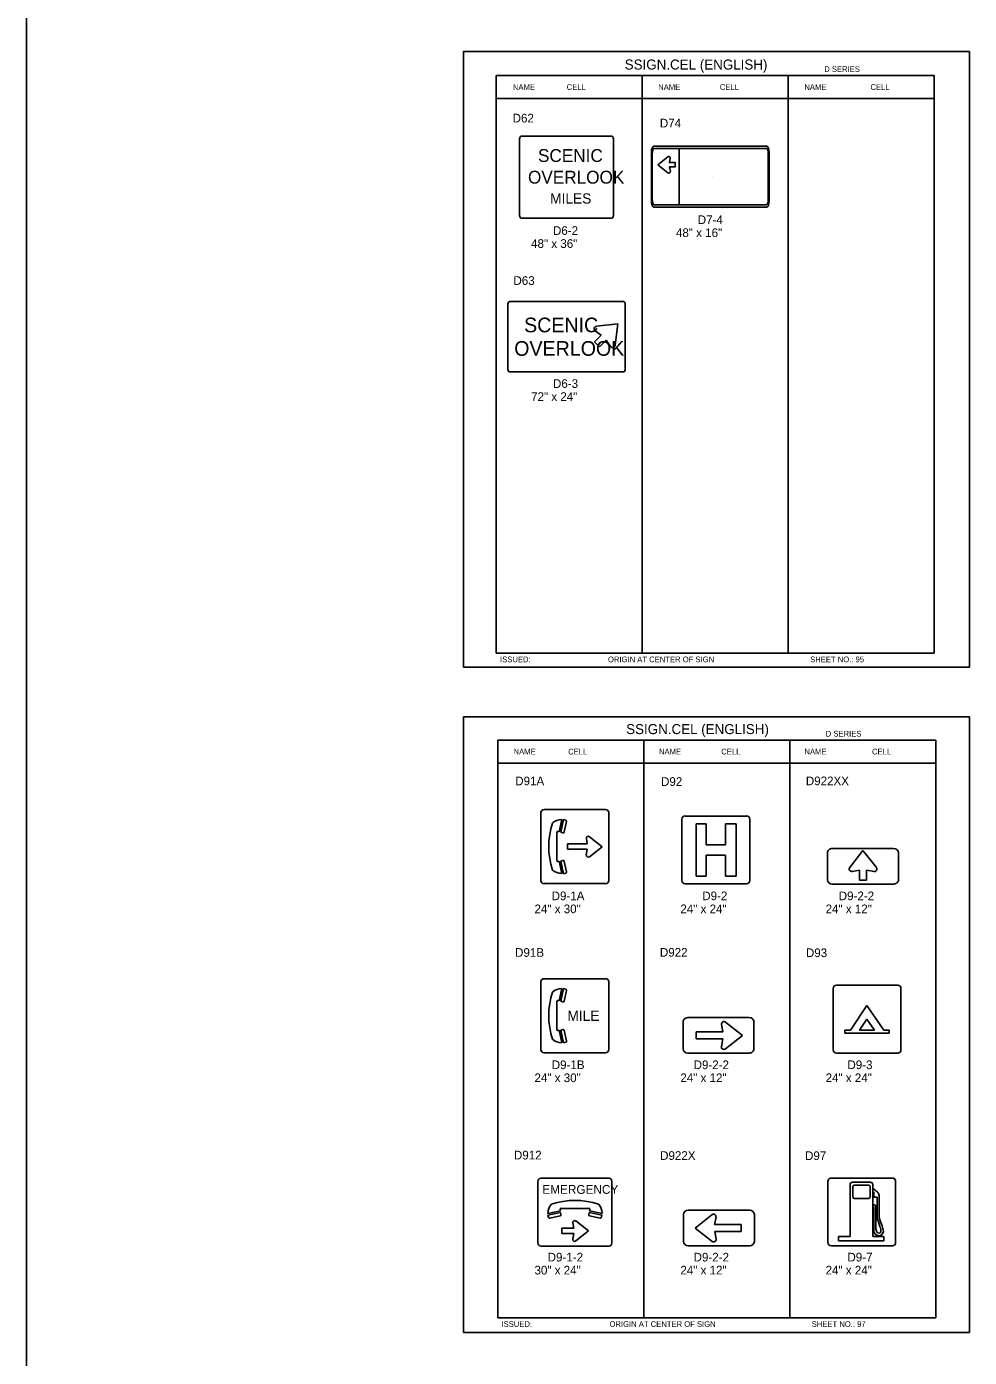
# Model space of a CAD drawing. Extents: x -5299 to 22597, y -19549 to -1808.
# Drawn here: x 10886 to 12192, y -7343 to -5500 of the extents above; entities that cross this region are included whole.
import ezdxf

# ---------------------------------------------------------------- set-up
doc = ezdxf.new("R2010")
doc.units = 0
for name, color, linetype in [('Level 1', 7, 'Continuous'), ('Level 2', 7, 'Continuous'), ('Level 3', 7, 'Continuous'), ('Level 61', 7, 'Continuous')]:
    doc.layers.add(name, color=color, linetype=linetype)

msp = doc.modelspace()

# ---------------------------------------------------------------- linework, layer by layer
at = {"layer": 'Level 1'}
for p, q in [((12143.4, -5568.2), (11536.4, -5568.2)), ((11536.4, -5568.2), (11536.4, -6368.2)), ((11738.7, -5568.2), (11738.7, -6368.2)), ((11941.1, -5568.2), (11941.1, -6368.2)), ((12143.4, -5568.2), (12143.4, -6368.2)), ((12143.4, -5599.9), (11536.4, -5599.9)), ((11751.6, -5741.9), (11751.6, -5674.6)), ((11754.3, -5666.2), (11911.7, -5666.2)), ((11755.1, -5669.3), (11910.9, -5669.3)), ((11790.1, -5669.3), (11790.1, -5747.2)), ((11914.4, -5674.6), (11914.4, -5741.9)), ((11752.6, -5739.4), (11752.6, -5677.1)), ((11913.4, -5677.1), (11913.4, -5739.4)), ((11633.9, -5709), (11633.9, -5709)), ((11836.1, -5708.2), (11836.1, -5708.2)), ((11910.9, -5747.2), (11755.1, -5747.2)), ((11751.6, -5750.3), (11751.8, -5750.3)), ((11911.7, -5750.3), (11754.3, -5750.3)), ((11675.3, -5915.5), (11704.8, -5912)), ((11704.8, -5912), (11701.3, -5941.8)), ((11633.9, -5929.9), (11633.9, -5929.9)), ((11672.7, -5937.1), (11682, -5927.8)), ((11682, -5927.8), (11673.5, -5921.8)), ((11679.6, -5944.1), (11672.7, -5937.1)), ((11688.9, -5934.8), (11679.6, -5944.1)), ((11694.9, -5943.4), (11688.9, -5934.8)), ((11536.4, -6368.2), (12143.4, -6368.2)), ((12145.5, -6488.6), (11538.5, -6488.6)), ((11538.5, -6488.6), (11538.5, -7288.6)), ((11740.8, -6488.6), (11740.8, -7288.6)), ((11943.1, -6488.6), (11943.1, -7288.6)), ((12145.5, -6488.6), (12145.5, -7288.6)), ((12145.5, -6520.3), (11538.5, -6520.3)), ((11598.5, -6683.4), (11598.5, -6588.7)), ((11603, -6584.8), (11687.9, -6584.8)), ((11692.4, -6588.7), (11692.4, -6683.4)), ((11798.3, -6593.6), (11883.2, -6593.6)), ((11623.7, -6615.5), (11622.1, -6615.2)), ((11627.3, -6598.4), (11623.7, -6615.5)), ((11625.8, -6616.1), (11629.5, -6598.5)), ((11629.5, -6598.5), (11632.7, -6599.4)), ((11633.9, -6601.2), (11630.8, -6615.7)), ((11793.8, -6683), (11793.8, -6598.1)), ((11813.5, -6676.8), (11813.5, -6604.3)), ((11813.5, -6604.3), (11827.2, -6604.3)), ((11827.2, -6633.7), (11827.2, -6604.3)), ((11854.3, -6633.7), (11854.3, -6604.3)), ((11854.3, -6604.3), (11868.8, -6604.3)), ((11868.8, -6676.8), (11868.8, -6604.3)), ((11887.7, -6598.1), (11887.7, -6683)), ((11620.3, -6616.6), (11620.3, -6655.5)), ((11628.9, -6616.9), (11625.8, -6616.1)), ((11635.2, -6639.7), (11635.2, -6632.3)), ((11635.2, -6632.3), (11662.7, -6632.3)), ((11662.7, -6632.3), (11661.4, -6624.7)), ((11665.7, -6622.3), (11683.2, -6636.1)), ((11827.2, -6633.7), (11854.3, -6633.7)), ((11662.7, -6639.7), (11635.2, -6639.7)), ((11645.4, -6636.1), (11645.4, -6636.1)), ((11645.4, -6636.1), (11645.4, -6636.1)), ((11661.3, -6647.5), (11662.7, -6639.7)), ((11683.2, -6636.1), (11665.5, -6650)), ((11827.2, -6647.7), (11854.3, -6647.7)), ((11827.2, -6676.8), (11827.2, -6647.7)), ((11840.8, -6640.6), (11840.8, -6640.6)), ((11854.3, -6676.8), (11854.3, -6647.7)), ((12026.2, -6664.7), (12044.6, -6641.4)), ((12044.6, -6641.4), (12063.2, -6664.9)), ((11622.1, -6656.6), (11623.7, -6656.2)), ((11623.7, -6656.2), (11627.3, -6673.3)), ((11628.9, -6655.3), (11625.9, -6656)), ((11625.9, -6656), (11629.6, -6673.6)), ((11633.9, -6670.9), (11630.8, -6656.4)), ((12039.6, -6668.6), (12029.4, -6670.4)), ((12039.6, -6682.5), (12039.6, -6668.6)), ((12044.5, -6663.5), (12044.5, -6663.5)), ((12059.9, -6670.6), (12049.5, -6668.7)), ((12049.5, -6668.7), (12049.5, -6682.5)), ((11687.9, -6687.3), (11603, -6687.3)), ((11629.6, -6673.6), (11632.7, -6672.7)), ((11883.2, -6687.5), (11798.3, -6687.5)), ((11813.5, -6676.8), (11827.2, -6676.8)), ((11854.3, -6676.8), (11868.8, -6676.8)), ((12049.5, -6682.5), (12039.6, -6682.5)), ((11598.5, -6917.5), (11598.5, -6822.8)), ((11603, -6818.9), (11687.9, -6818.9)), ((11627.3, -6832.5), (11623.7, -6849.7)), ((11625.8, -6850.2), (11629.5, -6832.7)), ((11629.5, -6832.7), (11632.7, -6833.5)), ((11633.9, -6835.3), (11630.8, -6849.8)), ((11692.4, -6822.8), (11692.4, -6917.5)), ((12003.3, -6917.3), (12003.3, -6832.4)), ((12007.8, -6827.9), (12092.7, -6827.9)), ((12097.2, -6832.4), (12097.2, -6917.3)), ((11620.3, -6850.7), (11620.3, -6889.6)), ((11623.7, -6849.7), (11622.1, -6849.3)), ((11628.9, -6851), (11625.8, -6850.2)), ((11645.4, -6870.2), (11645.4, -6870.2)), ((11645.4, -6870.2), (11645.4, -6870.2)), ((12027.2, -6890.3), (12050.1, -6856.1)), ((12050.1, -6856.1), (12073.7, -6890.3)), ((11622.1, -6890.7), (11623.7, -6890.3)), ((11623.7, -6890.3), (11627.3, -6907.5)), ((11628.9, -6889.4), (11625.9, -6890.2)), ((11625.9, -6890.2), (11629.6, -6907.7)), ((11633.9, -6905.1), (11630.8, -6890.6)), ((11850.3, -6892.5), (11848.5, -6882.2)), ((11854.2, -6879.1), (11877.5, -6897.4)), ((12019.6, -6894.1), (12019.6, -6890.3)), ((12019.6, -6890.3), (12027.2, -6890.3)), ((12039.8, -6890.3), (12050.1, -6875)), ((12039.8, -6890.3), (12060.6, -6890.3)), ((12050.1, -6875), (12060.6, -6890.3)), ((12050.2, -6874.8), (12050.2, -6874.8)), ((12073.7, -6890.3), (12080.9, -6890.3)), ((12080.9, -6894.1), (12080.9, -6890.3)), ((11629.6, -6907.7), (11632.7, -6906.9)), ((11813.6, -6902.3), (11813.6, -6892.5)), ((11813.6, -6892.5), (11850.3, -6892.5)), ((11850.2, -6902.3), (11813.6, -6902.3)), ((11844.5, -6897.4), (11844.5, -6897.4)), ((11844.5, -6897.4), (11844.5, -6897.4)), ((11844.5, -6897.4), (11844.5, -6897.4)), ((11848.4, -6912.7), (11850.2, -6902.3)), ((11877.5, -6897.4), (11854, -6916)), ((12019.6, -6894.1), (12080.9, -6894.1)), ((11687.9, -6921.4), (11603, -6921.4)), ((12092.7, -6921.8), (12007.8, -6921.8)), ((11594.2, -7184.6), (11594.2, -7099.7)), ((11598.1, -7095.2), (11692.8, -7095.2)), ((11696.7, -7099.7), (11696.7, -7184.6)), ((11995.9, -7184.4), (11995.9, -7099.5)), ((12000.4, -7095), (12085.3, -7095)), ((12026.7, -7175.7), (12026.7, -7104.3)), ((12030.2, -7100.8), (12054.8, -7100.8)), ((12030.6, -7121.2), (12030.6, -7106.3)), ((12032.9, -7104.9), (12052.3, -7104.9)), ((12054.4, -7121.2), (12054.4, -7106.3)), ((12058.3, -7175.7), (12058.3, -7104)), ((12058.3, -7108.8), (12064.6, -7114.3)), ((12089.8, -7099.5), (12089.8, -7184.4)), ((12032.9, -7123.4), (12051.3, -7123.4)), ((12059.7, -7114.4), (12058.3, -7113.3)), ((12059.7, -7121.6), (12059.7, -7114.4)), ((12064.1, -7121.6), (12059.7, -7121.6)), ((12064.1, -7121.6), (12064.1, -7148.8)), ((12066.9, -7119.1), (12066.9, -7148.5)), ((11625.5, -7142.6), (11607.9, -7146.2)), ((11607.9, -7146.2), (11608.7, -7149.3)), ((11625.3, -7140.4), (11608.1, -7144)), ((11610.6, -7150.5), (11625, -7147.5)), ((11624.9, -7138.8), (11625.3, -7140.4)), ((11626.2, -7145.6), (11625.5, -7142.6)), ((11664.9, -7137), (11626, -7137)), ((11645.4, -7142.2), (11645.4, -7142.2)), ((11645.4, -7142.2), (11645.4, -7142.2)), ((11664.6, -7145.6), (11665.4, -7142.5)), ((11665.4, -7142.5), (11682.9, -7146.2)), ((11680.3, -7150.5), (11665.8, -7147.5)), ((11665.9, -7140.4), (11666.3, -7138.8)), ((11683.1, -7144), (11665.9, -7140.4)), ((11682.9, -7146.2), (11682.1, -7149.3)), ((11835.2, -7145.8), (11811.9, -7164.2)), ((11839.1, -7159.2), (11841, -7149)), ((12042.9, -7142), (12042.9, -7142)), ((12058.3, -7131.9), (12060.4, -7131.9)), ((12058.3, -7134.5), (12059.1, -7134.5)), ((12059.7, -7135.2), (12059.7, -7167.5)), ((12062.3, -7134.3), (12062.3, -7164.1)), ((11627.4, -7171.8), (11627.4, -7164.5)), ((11627.4, -7164.5), (11644, -7164.5)), ((11644, -7164.5), (11642.6, -7156.8)), ((11664.4, -7168.2), (11646.7, -7182.1)), ((11646.9, -7154.4), (11664.4, -7168.2)), ((11811.9, -7164.2), (11835.5, -7182.7)), ((11875.9, -7159.2), (11839.1, -7159.2)), ((11845, -7164.1), (11845, -7164.1)), ((11845, -7164.1), (11845, -7164.1)), ((11845, -7164.1), (11845, -7164.1)), ((11875.9, -7169), (11875.9, -7159.2)), ((12065.9, -7155.5), (12068, -7162.2)), ((12068.5, -7154.4), (12071, -7161.1)), ((11643.9, -7171.8), (11627.4, -7171.8)), ((11642.5, -7179.6), (11643.9, -7171.8)), ((11841.1, -7179.4), (11839.3, -7169)), ((11839.3, -7169), (11875.9, -7169)), ((12010.5, -7175.7), (12026.7, -7175.7)), ((12010.5, -7181.7), (12010.5, -7175.7)), ((12010.5, -7181.7), (12073.6, -7181.7)), ((12058.3, -7175.7), (12073.6, -7175.7)), ((12073.6, -7181.7), (12073.6, -7175.7)), ((11692.8, -7189.1), (11598.1, -7189.1)), ((12085.3, -7188.9), (12000.4, -7188.9)), ((11538.5, -7288.6), (12145.5, -7288.6))]:
    msp.add_line(p, q, dxfattribs=at)
msp.add_lwpolyline([(11760.2, -5691.7), (11774.2, -5680.7), (11774.5, -5680.4), (11775.1, -5680.3), (11775.7, -5680.3), (11776.2, -5680.4), (11776.7, -5680.7), (11777.1, -5681), (11777.4, -5681.5), (11777.4, -5681.6), (11777.6, -5682.1), (11777.5, -5682.5), (11777.6, -5682.6), (11776.5, -5688.7), (11784.4, -5688.7), (11784.4, -5694.6), (11776.6, -5694.6), (11777.7, -5700.9), (11777.6, -5700.9), (11777.7, -5701.2), (11777.6, -5701.8), (11777.5, -5702.2), (11777.2, -5702.6), (11776.8, -5703), (11776.5, -5703.1), (11776.1, -5703.2), (11775.8, -5703.3), (11775.3, -5703.3), (11774.9, -5703.1), (11774.3, -5702.8), (11760.2, -5691.7)], dxfattribs=at)
for centre, radius, start, end in [((11675.7, -5919), 3.48, 94.8591, 235.5247), ((11697.8, -5941.4), 3.48, 213.2476, 357.1543), ((11798.3, -6598.1), 4.51, 90, 180), ((11883.2, -6598.1), 4.51, 0, 90), ((11712.2, -6635.9), 103, 161.5623, 198.4377), ((11627.3, -6617.6), 19.2, 89.893, 131.7445), ((11621.8, -6616.6), 1.52, 75.9699, 180), ((11629.3, -6615.4), 1.52, 255.9638, 348.4974), ((11632.4, -6600.9), 1.52, 348.1155, 78.1214), ((11664, -6624.3), 2.61, 49.8591, 190.5247), ((11663.9, -6648), 2.61, 168.2476, 312.1543), ((11627.3, -6654.1), 19.2, 228.2555, 270.107), ((11621.8, -6655.1), 1.52, 180, 284.0392), ((11629.3, -6656.7), 1.52, 11.5026, 104.0362), ((11632.4, -6671.2), 1.52, 281.8786, 11.8845), ((12029, -6666.9), 3.48, 139.8591, 280.5247), ((12060.5, -6667.1), 3.48, 258.2476, 42.1543), ((11798.3, -6683), 4.51, 180, 270), ((11883.2, -6683), 4.51, 270, 0), ((11627.3, -6851.7), 19.2, 89.893, 131.7445), ((11632.4, -6835), 1.52, 348.1155, 78.1214), ((12007.8, -6832.4), 4.51, 90, 180), ((12092.7, -6832.4), 4.51, 0, 90), ((11712.2, -6870), 103, 161.5623, 198.4377), ((11621.8, -6850.7), 1.52, 75.9699, 180), ((11629.3, -6849.5), 1.52, 255.9638, 348.4974), ((11621.8, -6889.2), 1.52, 180, 284.0392), ((11629.3, -6890.9), 1.52, 11.5026, 104.0362), ((11852, -6881.8), 3.48, 49.8591, 190.5247), ((11627.3, -6888.3), 19.2, 228.2555, 270.107), ((11632.4, -6905.4), 1.52, 281.8786, 11.8845), ((11851.8, -6913.3), 3.48, 168.2476, 312.1543), ((12007.8, -6917.3), 4.51, 180, 270), ((12092.7, -6917.3), 4.51, 270, 0), ((12000.4, -7099.5), 4.51, 90, 180), ((12029.8, -7103.9), 3.14, 81.6254, 186.5874), ((12032.5, -7106.7), 1.88, 78.286, 168.2569), ((12052.4, -7106.9), 2.07, 17.0861, 93.3769), ((12054.7, -7104.5), 3.68, 7.9024, 88.9277), ((12085.3, -7099.5), 4.51, 0, 90), ((11627.3, -7143.9), 19.2, 138.2555, 180.107), ((11645.6, -7228.9), 103, 71.5623, 108.4377), ((11663.9, -7143.9), 19.2, 359.893, 41.7445), ((12033, -7121), 2.38, 186.241, 266.6554), ((12051.5, -7120.4), 2.96, 265.7148, 343.5391), ((12059.5, -7119.8), 7.49, 5.5404, 47.2088), ((11627.3, -7145.5), 18.6, 182.1844, 183.3179), ((11610.2, -7149), 1.52, 191.8786, 281.8845), ((11626.4, -7138.4), 1.52, 90, 194.0392), ((11624.7, -7146), 1.52, 281.5026, 14.0362), ((11666.1, -7146), 1.52, 165.9638, 258.4974), ((11664.9, -7138.4), 1.52, 345.9699, 90), ((11680.6, -7149), 1.52, 258.1155, 348.1214), ((11837.5, -7148.5), 3.48, 349.4753, 130.1409), ((12059.1, -7135.1), 0.583, 349.1965, 91.8396), ((12059.9, -7134.3), 2.4, 359.4256, 77.8581), ((12089.3, -7145.9), 25.3, 186.6108, 202.2765), ((12089.3, -7145.9), 22.5, 186.6108, 202.2765), ((11645.2, -7156.5), 2.61, 49.8591, 190.5247), ((12066.9, -7167.6), 7.2, 179.2148, 266.6422), ((12073.9, -7163.9), 11.6, 181.1053, 209.4807), ((12057.4, -7167.8), 12, 352.2446, 27.6633), ((12052.6, -7169.8), 20.3, 2.3973, 25.3499), ((11645.1, -7180.1), 2.61, 168.2476, 312.1543), ((11837.7, -7180), 3.48, 227.8458, 11.7524), ((12000.4, -7184.4), 4.51, 180, 270), ((12066.5, -7168.6), 2.88, 199.9687, 343.0966), ((12066.6, -7168.4), 6.35, 269.2139, 355.3444), ((12085.3, -7184.4), 4.51, 270, 0)]:
    msp.add_arc(centre, radius, start, end, dxfattribs=at)
for centre, major_axis, ratio, start_param, end_param in [((11754.3, -5674.6), (0, -8.41), 0.322609, 3.141593, 4.712389), ((11755.1, -5677.1), (0, -7.78), 0.322609, 3.141593, 4.712389), ((11910.9, -5677.1), (0, 7.78), 0.322609, 4.712389, 6.283185), ((11911.7, -5674.6), (0, 8.41), 0.322609, 4.712389, 6.283185), ((11754.3, -5741.9), (0, -8.41), 0.322609, 4.712389, 6.283185), ((11755.1, -5739.4), (0, -7.78), 0.322609, 4.712389, 6.283185), ((11910.9, -5739.4), (0, 7.78), 0.322609, 3.141593, 4.712389), ((11911.7, -5741.9), (0, 8.41), 0.322609, 3.141593, 4.712389), ((11603, -6588.7), (-4.51, 0), 0.866667, 4.712389, 6.283185), ((11687.9, -6588.7), (-4.51, 0), 0.866667, 3.141593, 4.712389), ((11603, -6683.4), (4.51, 0), 0.866667, 3.141593, 4.712389), ((11687.9, -6683.4), (4.51, 0), 0.866667, 4.712389, 6.283185), ((11603, -6822.8), (-4.51, 0), 0.866667, 4.712389, 6.283185), ((11687.9, -6822.8), (-4.51, 0), 0.866667, 3.141593, 4.712389), ((11603, -6917.5), (4.51, 0), 0.866667, 3.141593, 4.712389), ((11687.9, -6917.5), (4.51, 0), 0.866667, 4.712389, 6.283185), ((11598.1, -7099.7), (0, -4.51), 0.866667, 3.141593, 4.712389), ((11692.8, -7099.7), (0, 4.51), 0.866667, 4.712389, 6.283185), ((11598.1, -7184.6), (0, -4.51), 0.866667, 4.712389, 6.283185), ((11692.8, -7184.6), (0, 4.51), 0.866667, 3.141593, 4.712389)]:
    msp.add_ellipse(centre, major_axis=major_axis, ratio=ratio, start_param=start_param, end_param=end_param, dxfattribs=at)
at = {"layer": 'Level 3'}
for p, q in [((10885.9, -1877.7), (10885.9, -9425.7)), ((11568.9, -5762.1), (11568.9, -5655.9)), ((11572.1, -5652.1), (11695.7, -5652.1)), ((11698.9, -5655.9), (11698.9, -5762.1)), ((11695.7, -5765.9), (11572.1, -5765.9)), ((11552.5, -5973.8), (11552.5, -5886)), ((11555.2, -5881.1), (11712.6, -5881.1)), ((11715.3, -5886), (11715.3, -5973.8)), ((11712.6, -5978.6), (11555.2, -5978.6)), ((11995.4, -6681.8), (11995.4, -6644.6)), ((12002.1, -6638.6), (12087, -6638.6)), ((12093.7, -6644.6), (12093.7, -6681.8)), ((12087, -6687.8), (12002.1, -6687.8)), ((11802, -6872.8), (11886.9, -6872.8)), ((11795.3, -6915.9), (11795.3, -6878.8)), ((11893.6, -6878.8), (11893.6, -6915.9)), ((11886.9, -6922), (11802, -6922)), ((11795.8, -7145.5), (11795.8, -7182.7)), ((11887.4, -7139.5), (11802.5, -7139.5)), ((11894.2, -7182.7), (11894.2, -7145.5)), ((11802.5, -7188.7), (11887.4, -7188.7))]:
    msp.add_line(p, q, dxfattribs=at)
for centre, major_axis, ratio, start_param, end_param in [((11572.1, -5655.9), (0, -3.79), 0.857082, 3.141593, 4.712389), ((11695.7, -5655.9), (0, 3.79), 0.857082, 4.712389, 6.283185), ((11572.1, -5762.1), (0, -3.79), 0.857082, 4.712389, 6.283185), ((11695.7, -5762.1), (0, 3.79), 0.857082, 3.141593, 4.712389), ((11555.2, -5886), (0, -4.88), 0.5565, 3.141593, 4.712389), ((11712.6, -5886), (0, 4.88), 0.5565, 4.712389, 6.283185), ((11555.2, -5973.8), (0, -4.88), 0.5565, 4.712389, 6.283185), ((11712.6, -5973.8), (0, 4.88), 0.5565, 3.141593, 4.712389), ((12002.1, -6644.6), (6.72, 0), 0.893242, 1.570796, 3.141593), ((12087, -6644.6), (-6.72, 0), 0.893242, 3.141593, 4.712389), ((12002.1, -6681.8), (6.72, 0), 0.893242, 3.141593, 4.712389), ((12087, -6681.8), (-6.72, 0), 0.893242, 1.570796, 3.141593), ((11802, -6878.8), (6.72, 0), 0.893242, 1.570796, 3.141593), ((11886.9, -6878.8), (-6.72, 0), 0.893242, 3.141593, 4.712389), ((11802, -6915.9), (6.72, 0), 0.893242, 3.141593, 4.712389), ((11886.9, -6915.9), (-6.72, 0), 0.893242, 1.570796, 3.141593), ((11802.5, -7145.5), (-6.72, 0), 0.893242, 4.712389, 6.283185), ((11887.4, -7145.5), (6.72, 0), 0.893242, 0, 1.570796), ((11802.5, -7182.7), (-6.72, 0), 0.893242, 0, 1.570796), ((11887.4, -7182.7), (6.72, 0), 0.893242, 4.712389, 6.283185)]:
    msp.add_ellipse(centre, major_axis=major_axis, ratio=ratio, start_param=start_param, end_param=end_param, dxfattribs=at)
at = {"layer": 'Level 61'}
for points in [[(11491, -6387.4), (12192, -6387.4), (12192, -5535), (11491, -5535)], [(11491, -7308.8), (12192, -7308.8), (12192, -6456.4), (11491, -6456.4)]]:
    msp.add_lwpolyline(points, close=True, dxfattribs=at)

# ---------------------------------------------------------------- texts
at = {"layer": 'Level 1'}
for s, height, p in [('D SERIES', 7.92, (11990.9, -5563.3)), ('NAME', 7.92, (11559.6, -5588.1)), ('CELL', 7.92, (11634.1, -5588.1)), ('NAME', 7.92, (11760.9, -5588.1)), ('CELL', 7.92, (11846.2, -5588.1)), ('NAME', 7.92, (11963.3, -5588.1)), ('CELL', 7.92, (12055, -5588.1)), ('SCENIC', 17.78, (11594.3, -5687.9)), ('OVERLOOK', 17.78, (11580.5, -5717.9)), ('  MILES', 14.22, (11600.6, -5745.6)), ('SCENIC', 20.32, (11575.1, -5923.8)), ('OVERLOOK', 20.32, (11561.4, -5956.3)), ('ISSUED:', 7.92, (11541.8, -6380.7)), ('ORIGIN AT CENTER OF SIGN', 7.918, (11691.3, -6380.7)), ('SHEET NO.: 95', 7.918, (11971.4, -6380.7)), ('MILE', 14.22, (11635.1, -6877.3)), ('EMERGENCY', 12.21, (11600.4, -7116.8))]:
    msp.add_text(s, height=height, dxfattribs=at).set_placement(p)
at = {"layer": 'Level 2'}
for s, p in [('D62', (11559.2, -5633.2)), ('D74', (11763.2, -5640.1)), ('D63', (11560.3, -5858.1)), ('D91A', (11562.8, -6551.1)), ('D92', (11764.8, -6551.9)), ('D922XX', (11965.4, -6551)), ('D91B', (11562.6, -6788.6)), ('D922', (11763.2, -6788.4)), ('D93', (11965.5, -6789)), ('D912', (11561, -7069.2)), ('D922X', (11763.5, -7069.8)), ('D97', (11964.3, -7070))]:
    msp.add_text(s, height=12, dxfattribs=at).set_placement(p)
at = {"layer": 'Level 3'}
for s, height, p in [('SSIGN.CEL (ENGLISH)', 13.857, (11714.5, -5559.9)), ('D7-4', 12, (11815.7, -5773.9)), ('D6-2', 12, (11615.1, -5788.9)), ('48" x 16"', 12, (11785.5, -5791.9)), ('48" x 36"', 12, (11584.8, -5806.9)), ('D6-3', 12, (11615.1, -6000.8)), ('72" x 24"', 12, (11584.8, -6018.8)), ('SSIGN.CEL (ENGLISH)', 13.857, (11716.5, -6480.2)), ('D SERIES', 7.92, (11993, -6483.6)), ('NAME', 7.92, (11560.5, -6508.4)), ('CELL', 7.92, (11636.2, -6508.4)), ('NAME', 7.92, (11762, -6508.4)), ('CELL', 7.92, (11848.3, -6508.4)), ('NAME', 7.92, (11963.5, -6508.4)), ('CELL', 7.92, (12057.1, -6508.4)), ('D9-1A', 12, (11613.2, -6710.2)), ('D9-2', 12, (11821.9, -6710.2)), ('D9-2-2', 12, (12011, -6710.2)), ('24" x 30"', 12, (11589.5, -6728.2)), ('24" x 24"', 12, (11791.6, -6728.2)), ('24" x 12"', 12, (11992.8, -6728.2)), ('D9-1B', 12, (11613.4, -6944.1)), ('D9-2-2', 12, (11809.9, -6944.1)), ('D9-3', 12, (12023, -6944.1)), ('24" x 30"', 12, (11589.5, -6962.1)), ('24" x 12"', 12, (11791.6, -6962.1)), ('24" x 24"', 12, (11992.8, -6962.1)), ('D9-1-2', 12, (11607.7, -7210.5)), ('D9-2-2', 12, (11809.9, -7210.5)), ('D9-7', 12, (12023, -7210.5)), ('30" x 24"', 12, (11589.5, -7228.5)), ('24" x 12"', 12, (11791.6, -7228.5)), ('24" x 24"', 12, (11992.8, -7228.5)), ('ISSUED:', 7.92, (11543.8, -7301.1)), ('ORIGIN AT CENTER OF SIGN', 7.918, (11693.4, -7301.1)), ('SHEET NO.: 97', 7.918, (11973.5, -7301.1))]:
    msp.add_text(s, height=height, dxfattribs=at).set_placement(p)

doc.saveas('drawing.dxf')
